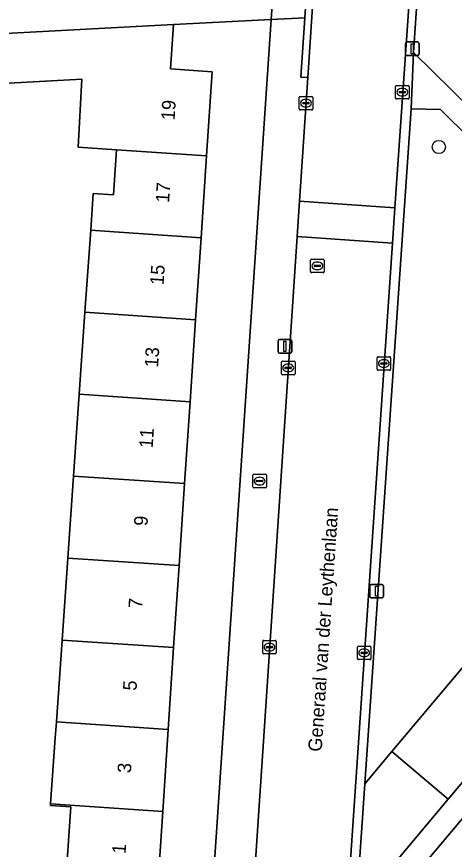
# Model space of a CAD drawing. Extents: x 161084 to 161928, y 385354 to 386522.
# Drawn here: x 161579.2 to 161611.5, y 386156 to 386217.2 of the extents above; entities that cross this region are included whole.
import ezdxf

# ---------------------------------------------------------------- set-up
doc = ezdxf.new("R2010")
doc.units = 0
for name, color, linetype in [('IMGEO_Boom', 7, 'Continuous'), ('IMGEO_Brandkraan', 7, 'Continuous'), ('IMGEO_Erf', 7, 'Continuous'), ('IMGEO_Groenvoorziening', 7, 'Continuous'), ('IMGEO_Kolk', 7, 'Continuous'), ('IMGEO_Lichtmast', 7, 'Continuous'), ('IMGEO_Openbare_ruimte_label', 7, 'Continuous'), ('IMGEO_Pand', 7, 'Continuous'), ('IMGEO_Pand_nummerreeks', 7, 'Continuous'), ('IMGEO_Rijbaan_lokaal_open', 7, 'Continuous'), ('IMGEO_Rioolput', 7, 'Continuous'), ('IMGEO_Voetpad_open', 7, 'Continuous')]:
    doc.layers.add(name, color=color, linetype=linetype)

msp = doc.modelspace()

# ---------------------------------------------------------------- linework, layer by layer
at = {"layer": 'IMGEO_Boom'}
msp.add_circle((161610.331, 386207.629), 0.489, dxfattribs=at)
at = {"layer": 'IMGEO_Brandkraan'}
for p, q in [((161596.632, 386182.64), (161596.632, 386183.492)), ((161596.707, 386183.566), (161597.559, 386183.566)), ((161597.12, 386183.346), (161597.145, 386183.346)), ((161597.633, 386183.492), (161597.633, 386182.64)), ((161596.891, 386183.06), (161596.891, 386183.072)), ((161597.329, 386183.023), (161596.931, 386183.023)), ((161596.934, 386183.109), (161597.332, 386183.109)), ((161597.143, 386182.786), (161597.118, 386182.786)), ((161597.375, 386183.072), (161597.375, 386183.06)), ((161597.559, 386182.566), (161596.707, 386182.566))]:
    msp.add_line(p, q, dxfattribs=at)
for points in [[(161596.632, 386182.64), (161596.632, 386183.492)], [(161596.707, 386183.566), (161597.559, 386183.566)], [(161597.633, 386183.492), (161597.633, 386182.64)], [(161597.559, 386182.566), (161596.707, 386182.566)]]:
    msp.add_lwpolyline(points, dxfattribs=at)
for centre, radius, start, end in [((161596.709, 386183.49), 0.0765, 91.55205, 178.44795), ((161596.709, 386183.49), 0.0765, 91.55205, 178.44795), ((161597.557, 386183.49), 0.0765, 1.55205, 88.44795), ((161597.557, 386183.49), 0.0765, 1.55205, 88.44795), ((161596.931, 386183.069), 0.0403, 85.87752, 175.75265), ((161596.928, 386183.059), 0.0366, 178.93798, 274.71019), ((161597.332, 386183.066), 0.043, 264.86636, 352.45326), ((161597.336, 386183.071), 0.0386, 1.73085, 96.63898), ((161596.709, 386182.642), 0.0765, 181.55205, 268.44795), ((161596.709, 386182.642), 0.0765, 181.55205, 268.44795), ((161597.557, 386182.642), 0.0765, 271.55205, 358.44795), ((161597.557, 386182.642), 0.0765, 271.55205, 358.44795)]:
    msp.add_arc(centre, radius, start, end, dxfattribs=at)
for centre, major_axis, ratio, start_param, end_param in [((161597.119, 386183.066), (-0.387, 0.002), 0.722429, 4.712389, 7.853982), ((161597.144, 386183.066), (-0.39, 0.002), 0.717154, 1.570796, 4.712389)]:
    msp.add_ellipse(centre, major_axis=major_axis, ratio=ratio, start_param=start_param, end_param=end_param, dxfattribs=at)
at = {"layer": 'IMGEO_Erf'}
for points in [[(161593.488, 386150.32), (161597.994, 386217.007), (161590.786, 386216.642), (161590.567, 386213.369), (161593.64, 386213.164), (161593.226, 386206.981), (161592.823, 386200.954), (161592.42, 386194.927), (161592.017, 386188.901), (161591.613, 386182.874), (161591.21, 386176.847), (161590.807, 386170.822), (161590.404, 386164.795), (161590.001, 386158.769), (161589.587, 386152.587), (161582.833, 386153.039), (161583.239, 386159.096), (161581.743, 386159.197), (161581.752, 386159.321), (161582.092, 386164.185), (161582.173, 386165.346), (161582.595, 386171.373), (161583.016, 386177.397), (161583.437, 386183.422)], [(161583.437, 386183.422), (161583.859, 386189.454), (161584.28, 386195.472), (161584.703, 386201.511), (161584.891, 386204.205), (161586.387, 386204.104), (161586.609, 386207.424), (161583.771, 386207.614), (161584.048, 386212.622), (161581.377, 386212.474), (161576.384, 386212.197)]]:
    msp.add_lwpolyline(points, dxfattribs=at)
at = {"layer": 'IMGEO_Groenvoorziening'}
msp.add_lwpolyline([(161610.501, 386244.469), (161608.46, 386214.573), (161617.012, 386206.192), (161615.327, 386238.541), (161614.914, 386246.452), (161612.381, 386246.323)], dxfattribs=at)
for points in [[(161618.291, 386181.639), (161617.137, 386203.786), (161610.462, 386210.396), (161608.302, 386210.434), (161604.878, 386160.809), (161606.863, 386163.164), (161616.713, 386174.853), (161618.532, 386177.011), (161618.487, 386177.868)], [(161611.02, 386159.662), (161620.878, 386171.336), (161616.713, 386174.853), (161606.863, 386163.164)], [(161624.287, 386170.668), (161622.458, 386170.587), (161605.296, 386150.212), (161604.499, 386148.919), (161604.412, 386148.812), (161604.335, 386148.697), (161604.269, 386148.576), (161604.214, 386148.45), (161604.17, 386148.319), (161604.138, 386148.185), (161604.118, 386148.049), (161604.11, 386147.911), (161604.115, 386147.773), (161604.132, 386147.638), (161604.214, 386147.382), (161604.318, 386147.135), (161604.444, 386146.897), (161604.591, 386146.672), (161604.757, 386146.461), (161604.941, 386146.266), (161605.142, 386146.088), (161605.16, 386146.074), (161611.058, 386141.222), (161624.979, 386157.832)], [(161604.878, 386160.809), (161604.434, 386154.38), (161606.443, 386154.241), (161611.02, 386159.662), (161606.863, 386163.164)]]:
    msp.add_lwpolyline(points, close=True, dxfattribs=at)
at = {"layer": 'IMGEO_Kolk'}
for p, q in [((161607.143, 386211.236), (161607.143, 386212.088)), ((161607.218, 386212.162), (161608.07, 386212.162)), ((161608.144, 386212.088), (161608.144, 386211.236)), ((161607.402, 386211.656), (161607.402, 386211.668)), ((161607.84, 386211.619), (161607.442, 386211.619)), ((161607.445, 386211.705), (161607.843, 386211.705)), ((161607.631, 386211.942), (161607.656, 386211.942)), ((161607.886, 386211.668), (161607.886, 386211.656)), ((161600.048, 386210.427), (161600.048, 386211.279)), ((161600.123, 386211.353), (161600.975, 386211.353)), ((161600.307, 386210.847), (161600.307, 386210.859)), ((161600.35, 386210.896), (161600.748, 386210.896)), ((161600.536, 386211.133), (161600.561, 386211.133)), ((161600.791, 386210.859), (161600.791, 386210.847)), ((161601.049, 386211.279), (161601.049, 386210.427)), ((161608.07, 386211.162), (161607.218, 386211.162)), ((161607.654, 386211.382), (161607.629, 386211.382)), ((161600.975, 386210.353), (161600.123, 386210.353)), ((161600.745, 386210.81), (161600.347, 386210.81)), ((161600.559, 386210.573), (161600.534, 386210.573)), ((161598.817, 386191.886), (161599.669, 386191.886)), ((161605.783, 386191.283), (161605.783, 386192.135)), ((161605.858, 386192.209), (161606.71, 386192.209)), ((161606.271, 386191.989), (161606.296, 386191.989)), ((161606.784, 386192.135), (161606.784, 386191.283)), ((161598.742, 386190.96), (161598.742, 386191.812)), ((161599.001, 386191.38), (161599.001, 386191.392)), ((161599.439, 386191.343), (161599.041, 386191.343)), ((161599.044, 386191.429), (161599.442, 386191.429)), ((161599.23, 386191.666), (161599.255, 386191.666)), ((161599.485, 386191.392), (161599.485, 386191.38)), ((161599.743, 386191.812), (161599.743, 386190.96)), ((161606.042, 386191.703), (161606.042, 386191.715)), ((161606.48, 386191.666), (161606.082, 386191.666)), ((161606.085, 386191.752), (161606.483, 386191.752)), ((161606.294, 386191.429), (161606.269, 386191.429)), ((161606.526, 386191.715), (161606.526, 386191.703)), ((161599.669, 386190.886), (161598.817, 386190.886)), ((161599.253, 386191.106), (161599.228, 386191.106)), ((161606.71, 386191.209), (161605.858, 386191.209)), ((161597.363, 386170.424), (161597.363, 386171.276)), ((161597.438, 386171.35), (161598.29, 386171.35)), ((161597.851, 386171.13), (161597.876, 386171.13)), ((161598.364, 386171.276), (161598.364, 386170.424)), ((161597.622, 386170.844), (161597.622, 386170.856)), ((161598.06, 386170.807), (161597.662, 386170.807)), ((161597.665, 386170.893), (161598.063, 386170.893)), ((161597.874, 386170.57), (161597.849, 386170.57)), ((161598.106, 386170.856), (161598.106, 386170.844)), ((161604.334, 386170.005), (161604.334, 386170.857)), ((161604.409, 386170.931), (161605.261, 386170.931)), ((161604.593, 386170.425), (161604.593, 386170.437)), ((161604.636, 386170.474), (161605.034, 386170.474)), ((161604.822, 386170.711), (161604.847, 386170.711)), ((161605.077, 386170.437), (161605.077, 386170.425)), ((161605.335, 386170.857), (161605.335, 386170.005)), ((161598.29, 386170.35), (161597.438, 386170.35)), ((161605.261, 386169.931), (161604.409, 386169.931)), ((161605.031, 386170.388), (161604.633, 386170.388)), ((161604.845, 386170.151), (161604.82, 386170.151))]:
    msp.add_line(p, q, dxfattribs=at)
for points in [[(161607.143, 386211.236), (161607.143, 386212.088)], [(161607.218, 386212.162), (161608.07, 386212.162)], [(161608.144, 386212.088), (161608.144, 386211.236)], [(161600.048, 386210.427), (161600.048, 386211.279)], [(161600.123, 386211.353), (161600.975, 386211.353)], [(161601.049, 386211.279), (161601.049, 386210.427)], [(161608.07, 386211.162), (161607.218, 386211.162)], [(161600.975, 386210.353), (161600.123, 386210.353)], [(161598.817, 386191.886), (161599.669, 386191.886)], [(161605.783, 386191.283), (161605.783, 386192.135)], [(161605.858, 386192.209), (161606.71, 386192.209)], [(161606.784, 386192.135), (161606.784, 386191.283)], [(161598.742, 386190.96), (161598.742, 386191.812)], [(161599.743, 386191.812), (161599.743, 386190.96)], [(161599.669, 386190.886), (161598.817, 386190.886)], [(161606.71, 386191.209), (161605.858, 386191.209)], [(161597.363, 386170.424), (161597.363, 386171.276)], [(161597.438, 386171.35), (161598.29, 386171.35)], [(161598.364, 386171.276), (161598.364, 386170.424)], [(161604.334, 386170.005), (161604.334, 386170.857)], [(161604.409, 386170.931), (161605.261, 386170.931)], [(161605.335, 386170.857), (161605.335, 386170.005)], [(161598.29, 386170.35), (161597.438, 386170.35)], [(161605.261, 386169.931), (161604.409, 386169.931)]]:
    msp.add_lwpolyline(points, dxfattribs=at)
for centre, radius, start, end in [((161607.22, 386212.086), 0.0765, 91.55205, 178.44795), ((161607.22, 386212.086), 0.0765, 91.55205, 178.44795), ((161608.068, 386212.086), 0.0765, 1.55205, 88.44795), ((161608.068, 386212.086), 0.0765, 1.55205, 88.44795), ((161607.442, 386211.665), 0.0403, 85.87752, 175.75265), ((161607.439, 386211.655), 0.0366, 178.93798, 274.71019), ((161607.843, 386211.662), 0.043, 264.86636, 352.45326), ((161607.847, 386211.667), 0.0386, 1.73085, 96.63898), ((161600.125, 386211.277), 0.0765, 91.55205, 178.44795), ((161600.125, 386211.277), 0.0765, 91.55205, 178.44795), ((161600.347, 386210.856), 0.0403, 85.87752, 175.75265), ((161600.752, 386210.858), 0.0386, 1.73085, 96.63898), ((161600.973, 386211.277), 0.0765, 1.55205, 88.44795), ((161600.973, 386211.277), 0.0765, 1.55205, 88.44795), ((161607.22, 386211.238), 0.0765, 181.55205, 268.44795), ((161607.22, 386211.238), 0.0765, 181.55205, 268.44795), ((161608.068, 386211.238), 0.0765, 271.55205, 358.44795), ((161608.068, 386211.238), 0.0765, 271.55205, 358.44795), ((161600.125, 386210.429), 0.0765, 181.55205, 268.44795), ((161600.125, 386210.429), 0.0765, 181.55205, 268.44795), ((161600.344, 386210.846), 0.0366, 178.93798, 274.71019), ((161600.748, 386210.853), 0.043, 264.86636, 352.45326), ((161600.973, 386210.429), 0.0765, 271.55205, 358.44795), ((161600.973, 386210.429), 0.0765, 271.55205, 358.44795), ((161598.819, 386191.81), 0.0765, 91.55205, 178.44795), ((161598.819, 386191.81), 0.0765, 91.55205, 178.44795), ((161599.667, 386191.81), 0.0765, 1.55205, 88.44795), ((161599.667, 386191.81), 0.0765, 1.55205, 88.44795), ((161605.86, 386192.133), 0.0765, 91.55205, 178.44795), ((161605.86, 386192.133), 0.0765, 91.55205, 178.44795), ((161606.708, 386192.133), 0.0765, 1.55205, 88.44795), ((161606.708, 386192.133), 0.0765, 1.55205, 88.44795), ((161599.041, 386191.389), 0.0403, 85.87752, 175.75265), ((161599.038, 386191.379), 0.0366, 178.93798, 274.71019), ((161599.442, 386191.386), 0.043, 264.86636, 352.45326), ((161599.446, 386191.391), 0.0386, 1.73085, 96.63898), ((161605.86, 386191.285), 0.0765, 181.55205, 268.44795), ((161605.86, 386191.285), 0.0765, 181.55205, 268.44795), ((161606.082, 386191.712), 0.0403, 85.87752, 175.75265), ((161606.079, 386191.702), 0.0366, 178.93798, 274.71019), ((161606.483, 386191.709), 0.043, 264.86636, 352.45326), ((161606.487, 386191.714), 0.0386, 1.73085, 96.63898), ((161606.708, 386191.285), 0.0765, 271.55205, 358.44795), ((161606.708, 386191.285), 0.0765, 271.55205, 358.44795), ((161598.819, 386190.962), 0.0765, 181.55205, 268.44795), ((161598.819, 386190.962), 0.0765, 181.55205, 268.44795), ((161599.667, 386190.962), 0.0765, 271.55205, 358.44795), ((161599.667, 386190.962), 0.0765, 271.55205, 358.44795), ((161597.44, 386171.274), 0.0765, 91.55205, 178.44795), ((161597.44, 386171.274), 0.0765, 91.55205, 178.44795), ((161598.288, 386171.274), 0.0765, 1.55205, 88.44795), ((161598.288, 386171.274), 0.0765, 1.55205, 88.44795), ((161597.662, 386170.853), 0.0403, 85.87752, 175.75265), ((161597.659, 386170.843), 0.0366, 178.93798, 274.71019), ((161598.063, 386170.85), 0.043, 264.86636, 352.45326), ((161598.067, 386170.855), 0.0386, 1.73085, 96.63898), ((161604.411, 386170.855), 0.0765, 91.55205, 178.44795), ((161604.411, 386170.855), 0.0765, 91.55205, 178.44795), ((161604.633, 386170.434), 0.0403, 85.87752, 175.75265), ((161605.038, 386170.436), 0.0386, 1.73085, 96.63898), ((161605.259, 386170.855), 0.0765, 1.55205, 88.44795), ((161605.259, 386170.855), 0.0765, 1.55205, 88.44795), ((161597.44, 386170.426), 0.0765, 181.55205, 268.44795), ((161597.44, 386170.426), 0.0765, 181.55205, 268.44795), ((161598.288, 386170.426), 0.0765, 271.55205, 358.44795), ((161598.288, 386170.426), 0.0765, 271.55205, 358.44795), ((161604.411, 386170.007), 0.0765, 181.55205, 268.44795), ((161604.411, 386170.007), 0.0765, 181.55205, 268.44795), ((161604.63, 386170.424), 0.0366, 178.93798, 274.71019), ((161605.034, 386170.431), 0.043, 264.86636, 352.45326), ((161605.259, 386170.007), 0.0765, 271.55205, 358.44795), ((161605.259, 386170.007), 0.0765, 271.55205, 358.44795)]:
    msp.add_arc(centre, radius, start, end, dxfattribs=at)
for centre, major_axis, ratio, start_param, end_param in [((161607.63, 386211.662), (-0.387, 0.002), 0.722429, 4.712389, 7.853982), ((161607.655, 386211.662), (-0.39, 0.002), 0.717154, 1.570796, 4.712389), ((161600.535, 386210.853), (-0.387, 0.002), 0.722429, 4.712389, 7.853982), ((161600.56, 386210.853), (-0.39, 0.002), 0.717154, 1.570796, 4.712389), ((161606.27, 386191.709), (-0.387, 0.002), 0.722429, 4.712389, 7.853982), ((161606.295, 386191.709), (-0.39, 0.002), 0.717154, 1.570796, 4.712389), ((161599.229, 386191.386), (-0.387, 0.002), 0.722429, 4.712389, 7.853982), ((161599.254, 386191.386), (-0.39, 0.002), 0.717154, 1.570796, 4.712389), ((161597.85, 386170.85), (-0.387, 0.002), 0.722429, 4.712389, 7.853982), ((161597.875, 386170.85), (-0.39, 0.002), 0.717154, 1.570796, 4.712389), ((161604.821, 386170.431), (-0.387, 0.002), 0.722429, 4.712389, 7.853982), ((161604.846, 386170.431), (-0.39, 0.002), 0.717154, 1.570796, 4.712389)]:
    msp.add_ellipse(centre, major_axis=major_axis, ratio=ratio, start_param=start_param, end_param=end_param, dxfattribs=at)
at = {"layer": 'IMGEO_Lichtmast'}
for p, q in [((161607.884, 386214.452), (161607.884, 386215.252)), ((161607.884, 386215.252), (161607.884, 386214.452)), ((161607.984, 386215.352), (161608.774, 386215.352)), ((161608.774, 386215.352), (161607.984, 386215.352)), ((161608.874, 386215.252), (161608.874, 386214.452)), ((161608.874, 386214.452), (161608.874, 386215.252)), ((161608.774, 386214.352), (161607.984, 386214.352)), ((161607.984, 386214.352), (161608.774, 386214.352)), ((161598.509, 386192.569), (161598.509, 386193.369)), ((161598.509, 386193.369), (161598.509, 386192.569)), ((161598.609, 386193.469), (161599.399, 386193.469)), ((161599.399, 386193.469), (161598.609, 386193.469)), ((161599.499, 386193.369), (161599.499, 386192.569)), ((161599.499, 386192.569), (161599.499, 386193.369)), ((161599.399, 386192.469), (161598.609, 386192.469)), ((161598.609, 386192.469), (161599.399, 386192.469)), ((161605.259, 386174.568), (161605.259, 386175.368)), ((161605.259, 386175.368), (161605.259, 386174.568)), ((161605.359, 386175.468), (161606.149, 386175.468)), ((161606.149, 386175.468), (161605.359, 386175.468)), ((161606.249, 386175.368), (161606.249, 386174.568)), ((161606.249, 386174.568), (161606.249, 386175.368)), ((161606.149, 386174.468), (161605.359, 386174.468)), ((161605.359, 386174.468), (161606.149, 386174.468))]:
    msp.add_line(p, q, dxfattribs=at)
for points in [[(161608.304, 386215.227), (161608.454, 386215.227), (161608.454, 386214.477), (161608.304, 386214.477), (161608.304, 386215.227)], [(161598.929, 386193.344), (161599.079, 386193.344), (161599.079, 386192.594), (161598.929, 386192.594), (161598.929, 386193.344)], [(161605.679, 386175.343), (161605.829, 386175.343), (161605.829, 386174.593), (161605.679, 386174.593), (161605.679, 386175.343)]]:
    msp.add_lwpolyline(points, dxfattribs=at)
for centre, start, end in [((161607.984, 386215.252), 90, 180), ((161607.984, 386215.252), 90, 180), ((161608.774, 386215.252), 0, 90), ((161608.774, 386215.252), 360, 90), ((161607.984, 386214.452), 180, 270), ((161607.984, 386214.452), 180, 270), ((161608.774, 386214.452), 270, 0), ((161608.774, 386214.452), 270, 0), ((161598.609, 386193.369), 90, 180), ((161598.609, 386193.369), 90, 180), ((161599.399, 386193.369), 0, 90), ((161599.399, 386193.369), 360, 90), ((161598.609, 386192.569), 180, 270), ((161598.609, 386192.569), 180, 270), ((161599.399, 386192.569), 270, 0), ((161599.399, 386192.569), 270, 0), ((161605.359, 386175.368), 90, 180), ((161605.359, 386175.368), 90, 180), ((161606.149, 386175.368), 0, 90), ((161606.149, 386175.368), 360, 90), ((161605.359, 386174.568), 180, 270), ((161605.359, 386174.568), 180, 270), ((161606.149, 386174.568), 270, 0), ((161606.149, 386174.568), 270, 0)]:
    msp.add_arc(centre, 0.1, start, end, dxfattribs=at)
at = {"layer": 'IMGEO_Pand'}
for points in [[(161593.64, 386213.164), (161590.567, 386213.369), (161590.786, 386216.642), (161576.092, 386215.847), (161576.358, 386212.528), (161576.384, 386212.197), (161581.377, 386212.474), (161584.048, 386212.622), (161583.771, 386207.614), (161586.609, 386207.424), (161593.226, 386206.981)], [(161592.823, 386200.954), (161593.226, 386206.981), (161586.609, 386207.424), (161586.387, 386204.104), (161584.891, 386204.205), (161584.703, 386201.511), (161586.073, 386201.406)], [(161586.073, 386201.406), (161584.703, 386201.511), (161584.28, 386195.472), (161592.42, 386194.927), (161592.823, 386200.954)], [(161584.28, 386195.472), (161583.859, 386189.454), (161585.267, 386189.353), (161592.017, 386188.901), (161592.42, 386194.927)], [(161591.613, 386182.874), (161592.017, 386188.901), (161585.267, 386189.353), (161583.859, 386189.454), (161583.437, 386183.422)], [(161583.437, 386183.422), (161583.016, 386177.397), (161591.21, 386176.847), (161591.613, 386182.874)], [(161590.807, 386170.822), (161591.21, 386176.847), (161583.016, 386177.397), (161582.595, 386171.373)], [(161590.404, 386164.795), (161590.807, 386170.822), (161582.595, 386171.373), (161582.173, 386165.346)], [(161582.173, 386165.346), (161582.092, 386164.185), (161581.752, 386159.321), (161590.001, 386158.769), (161590.404, 386164.795)], [(161581.752, 386159.321), (161581.743, 386159.197), (161583.239, 386159.096), (161582.833, 386153.039), (161589.587, 386152.587), (161590.001, 386158.769)]]:
    msp.add_lwpolyline(points, close=True, dxfattribs=at)
at = {"layer": 'IMGEO_Rijbaan_lokaal_open'}
for points in [[(161609.774, 386241.599), (161602.806, 386241.871), (161601.696, 386228.013), (161600.676, 386212.742), (161600.068, 386203.647), (161607.084, 386203.163)], [(161590.786, 386216.642), (161597.994, 386217.007), (161598.331, 386221.848), (161566.393, 386220.289), (161566.352, 386219.586), (161566.152, 386216.563), (161565.952, 386213.54), (161565.752, 386210.518), (161565.552, 386207.495), (161565.351, 386204.472), (161565.151, 386201.449), (161564.951, 386198.427), (161564.751, 386195.404), (161564.551, 386192.381), (161573.011, 386191.842), (161574.613, 386215.816), (161576.092, 386215.847)], [(161607.084, 386203.163), (161600.068, 386203.647), (161599.895, 386201.053), (161606.909, 386200.569)], [(161599.895, 386201.053), (161596.286, 386147.048), (161603.251, 386146.562), (161606.909, 386200.569)]]:
    msp.add_lwpolyline(points, close=True, dxfattribs=at)
at = {"layer": 'IMGEO_Rioolput'}
for p, q in [((161600.891, 386198.463), (161600.891, 386199.315)), ((161600.966, 386199.389), (161601.818, 386199.389)), ((161601.892, 386199.315), (161601.892, 386198.463)), ((161601.15, 386198.883), (161601.15, 386198.895)), ((161601.588, 386198.846), (161601.19, 386198.846)), ((161601.193, 386198.932), (161601.591, 386198.932)), ((161601.402, 386198.609), (161601.377, 386198.609)), ((161601.379, 386199.169), (161601.404, 386199.169)), ((161601.634, 386198.895), (161601.634, 386198.883)), ((161601.818, 386198.389), (161600.966, 386198.389))]:
    msp.add_line(p, q, dxfattribs=at)
for points in [[(161600.891, 386198.463), (161600.891, 386199.315)], [(161600.966, 386199.389), (161601.818, 386199.389)], [(161601.892, 386199.315), (161601.892, 386198.463)], [(161601.818, 386198.389), (161600.966, 386198.389)]]:
    msp.add_lwpolyline(points, dxfattribs=at)
for centre, radius, start, end in [((161600.968, 386199.313), 0.0765, 91.55205, 178.44795), ((161600.968, 386199.313), 0.0765, 91.55205, 178.44795), ((161601.816, 386199.313), 0.0765, 1.55205, 88.44795), ((161601.816, 386199.313), 0.0765, 1.55205, 88.44795), ((161601.19, 386198.892), 0.0403, 85.87752, 175.75265), ((161601.187, 386198.882), 0.0366, 178.93798, 274.71019), ((161601.591, 386198.889), 0.043, 264.86636, 352.45326), ((161601.595, 386198.894), 0.0386, 1.73085, 96.63898), ((161600.968, 386198.465), 0.0765, 181.55205, 268.44795), ((161600.968, 386198.465), 0.0765, 181.55205, 268.44795), ((161601.816, 386198.465), 0.0765, 271.55205, 358.44795), ((161601.816, 386198.465), 0.0765, 271.55205, 358.44795)]:
    msp.add_arc(centre, radius, start, end, dxfattribs=at)
for centre, major_axis, ratio, start_param, end_param in [((161601.378, 386198.889), (-0.387, 0.002), 0.722429, 4.712389, 7.853982), ((161601.403, 386198.889), (-0.39, 0.002), 0.717154, 1.570796, 4.712389)]:
    msp.add_ellipse(centre, major_axis=major_axis, ratio=ratio, start_param=start_param, end_param=end_param, dxfattribs=at)
at = {"layer": 'IMGEO_Voetpad_open'}
for points in [[(161620.445, 386244.868), (161620.769, 386238.686), (161622.648, 386202.795), (161622.911, 386198.068), (161623.766, 386181.646), (161624.104, 386175.156), (161620.878, 386171.336), (161611.02, 386159.662)], [(161610.091, 386244.389), (161609.774, 386241.599), (161607.084, 386203.163), (161606.909, 386200.569), (161603.251, 386146.562), (161604.757, 386146.461), (161604.591, 386146.672), (161604.444, 386146.897), (161604.318, 386147.135), (161604.214, 386147.382), (161604.132, 386147.638), (161604.115, 386147.773), (161604.11, 386147.911), (161604.118, 386148.049), (161604.138, 386148.185), (161604.17, 386148.319), (161604.214, 386148.45), (161604.269, 386148.576), (161604.335, 386148.697), (161604.412, 386148.812), (161604.499, 386148.919), (161605.296, 386150.212), (161622.458, 386170.587)], [(161611.02, 386159.662), (161606.443, 386154.241), (161604.434, 386154.38), (161604.878, 386160.809), (161608.302, 386210.434), (161608.46, 386214.573), (161610.501, 386244.469)], [(161599.895, 386201.053), (161600.068, 386203.647), (161600.676, 386212.742), (161600.178, 386212.774), (161600.469, 386217.132), (161597.994, 386217.007), (161593.488, 386150.32)], [(161590.326, 386147.563), (161590.361, 386147.555), (161596.286, 386147.048), (161599.895, 386201.053)]]:
    msp.add_lwpolyline(points, dxfattribs=at)
for points in [[(161601.696, 386228.013), (161601.197, 386228.045), (161600.913, 386223.787), (161600.469, 386217.132), (161600.178, 386212.774), (161600.676, 386212.742)], [(161600.913, 386223.787), (161598.456, 386223.639), (161598.331, 386221.848), (161597.994, 386217.007), (161600.469, 386217.132)], [(161608.46, 386214.573), (161608.302, 386210.434), (161610.462, 386210.396), (161617.137, 386203.786), (161622.911, 386198.068), (161622.648, 386202.795), (161620.49, 386202.784), (161617.012, 386206.192)]]:
    msp.add_lwpolyline(points, close=True, dxfattribs=at)

# ---------------------------------------------------------------- texts
at = {"layer": 'IMGEO_Openbare_ruimte_label'}
msp.add_text('Generaal van der Leythenlaan', height=1, rotation=86.1021, dxfattribs=at).set_placement((161601.702, 386163.138))
at = {"layer": 'IMGEO_Pand_nummerreeks'}
for s, rotation, p in [('19', 86.17285, (161590.874, 386209.57)), ('17', 86.17224, (161590.469, 386203.512)), ('15', 86.17224, (161590.063, 386197.454)), ('13', 86.17224, (161589.658, 386191.397)), ('11', 86.17224, (161589.261, 386185.453)), ('9', 86.17224, (161588.878, 386179.74)), ('7', 86.17224, (161588.473, 386173.683)), ('5', 86.17224, (161588.068, 386167.625)), ('3', 86.17224, (161587.662, 386161.567)), ('1', 86.17224, (161587.264, 386155.622))]:
    msp.add_text(s, height=1, rotation=rotation, dxfattribs=at).set_placement(p)

doc.saveas('drawing.dxf')
